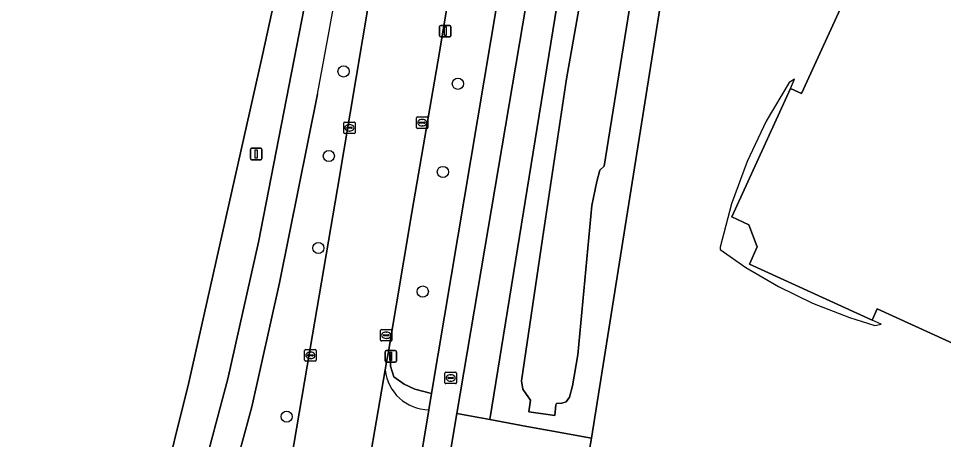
# Model space of a CAD drawing. Extents: x 156141 to 158132, y 385651 to 388333.
# Drawn here: x 156323 to 156403.8, y 386572.8 to 386609.6 of the extents above; entities that cross this region are included whole.
import ezdxf

# ---------------------------------------------------------------- set-up
doc = ezdxf.new("R2010")
doc.units = 0
for name, color, linetype in [('IMGEO_Afsluitpaal', 7, 'Continuous'), ('IMGEO_Berm_groen', 7, 'Continuous'), ('IMGEO_Berm_open', 7, 'Continuous'), ('IMGEO_Boom', 7, 'Continuous'), ('IMGEO_Bouwland', 7, 'Continuous'), ('IMGEO_Erf', 7, 'Continuous'), ('IMGEO_Fietspad_gesloten', 7, 'Continuous'), ('IMGEO_Kolk', 7, 'Continuous'), ('IMGEO_Lichtmast', 7, 'Continuous'), ('IMGEO_Muur', 7, 'Continuous'), ('IMGEO_Oever', 7, 'Continuous'), ('IMGEO_Pand', 7, 'Continuous'), ('IMGEO_Pand_overbouw', 7, 'Continuous'), ('IMGEO_Rijbaan_lokaal_gesloten', 7, 'Continuous'), ('IMGEO_Rijbaan_lokaal_open', 7, 'Continuous'), ('IMGEO_Rioolput', 7, 'Continuous'), ('IMGEO_Waterloop', 7, 'Continuous')]:
    doc.layers.add(name, color=color, linetype=linetype)

msp = doc.modelspace()

# ---------------------------------------------------------------- linework, layer by layer
at = {"layer": 'IMGEO_Afsluitpaal'}
for p, q in [((156343.241, 386597.318), (156343.241, 386598.118)), ((156343.241, 386598.118), (156343.241, 386597.318)), ((156343.341, 386598.218), (156344.131, 386598.218)), ((156344.131, 386598.218), (156343.341, 386598.218)), ((156344.231, 386598.118), (156344.231, 386597.318)), ((156344.231, 386597.318), (156344.231, 386598.118)), ((156344.131, 386597.218), (156343.341, 386597.218)), ((156343.341, 386597.218), (156344.131, 386597.218))]:
    msp.add_line(p, q, dxfattribs=at)
msp.add_lwpolyline([(156343.661, 386598.093), (156343.811, 386598.093), (156343.811, 386597.343), (156343.661, 386597.343), (156343.661, 386598.093)], dxfattribs=at)
for centre, start, end in [((156343.341, 386598.118), 90, 180), ((156343.341, 386598.118), 90, 180), ((156344.131, 386598.118), 0, 90), ((156344.131, 386598.118), 360, 90), ((156343.341, 386597.318), 180, 270), ((156343.341, 386597.318), 180, 270), ((156344.131, 386597.318), 270, 0), ((156344.131, 386597.318), 270, 0)]:
    msp.add_arc(centre, 0.1, start, end, dxfattribs=at)
at = {"layer": 'IMGEO_Berm_groen'}
for points in [[(156350.987, 386628.45), (156359.899, 386681.019), (156358.914, 386681.214), (156356.118, 386665.332), (156348.768, 386626.891), (156344.27, 386606.243), (156337.845, 386577.757), (156327.718, 386536.986), (156329.08, 386536.913), (156329.901, 386538.856), (156331.742, 386543.951), (156334.06, 386550.854), (156337.052, 386561.839), (156338.908, 386569.228), (156341.252, 386578.081), (156343.943, 386590.004), (156348.163, 386611.714)], [(156343.685, 386553.103), (156344.204, 386556.07), (156346.788, 386570.974), (156348.646, 386581.912), (156350.84, 386594.689), (156355.222, 386620.708), (156358.486, 386640.111), (156360.809, 386654.165), (156363.553, 386670.315), (156364.774, 386677.704), (156365.172, 386680.123)], [(156369.305, 386663.658), (156369.141, 386662.678), (156366.222, 386645.225), (156363.399, 386628.51), (156359.75, 386606.622), (156357.341, 386592.608), (156355.257, 386580.281), (156355.517, 386580.234), (156355.483, 386579.181), (156355.759, 386578.249), (156356.674, 386577.611), (156357.605, 386577.179), (156359.068, 386576.796), (156374.013, 386665.695)], [(156376.478, 386664.815), (156361.284, 386575.046), (156364.161, 386574.52), (156372.084, 386623.408)], [(156349.091, 386602.946), (156345.785, 386586.473), (156343.345, 386575.628), (156340.168, 386563.844), (156337.544, 386553.22), (156335.398, 386545.822), (156335.409, 386545.496), (156335.59, 386545.293), (156335.942, 386545.234), (156336.298, 386545.32), (156340.887, 386548.524)]]:
    msp.add_lwpolyline(points, dxfattribs=at)
msp.add_arc((155545.833, 386756.054), 817.719, 349.208364, 351.005279, dxfattribs=at)
at = {"layer": 'IMGEO_Berm_open'}
for points in [[(156359.068, 386576.796), (156357.605, 386577.179), (156356.674, 386577.611), (156355.759, 386578.249), (156355.483, 386579.181), (156355.517, 386580.234), (156355.257, 386580.281), (156355.161, 386579.716), (156355.014, 386578.858)], [(156358.828, 386575.366), (156359.068, 386576.796)]]:
    msp.add_lwpolyline(points, dxfattribs=at)
msp.add_arc((156358.877, 386579.248), 3.883, 185.77142, 269.27575, dxfattribs=at)
at = {"layer": 'IMGEO_Boom'}
for centre in [(156351.376, 386604.926), (156361.366, 386603.848), (156350.087, 386597.541), (156360.052, 386596.149), (156349.174, 386589.503), (156358.292, 386585.702), (156346.405, 386574.771)]:
    msp.add_circle(centre, 0.489, dxfattribs=at)
at = {"layer": 'IMGEO_Bouwland'}
msp.add_lwpolyline([(156327.718, 386536.986), (156337.845, 386577.757), (156344.27, 386606.243), (156348.768, 386626.891), (156356.118, 386665.332), (156358.914, 386681.214), (156359.797, 386685.773), (156360.143, 386687.587), (156357.465, 386688.104), (156352.633, 386690.072), (156333.91, 386700.028), (156319.754, 386708.223)], dxfattribs=at)
at = {"layer": 'IMGEO_Erf'}
for points in [[(156390.282, 386681.033), (156389.3, 386675.585), (156389.197, 386674.913), (156388.457, 386670.11), (156388.273, 386668.916), (156387.331, 386662.797), (156386.751, 386659.148), (156373.047, 386572.88), (156371.992, 386566.952)], [(156423.093, 386572.762), (156425.166, 386577.312), (156417.165, 386580.954), (156415.092, 386576.404), (156414.991, 386576.45), (156398.009, 386584.189), (156397.548, 386583.204), (156386.835, 386588.089), (156387.522, 386589.604), (156386.799, 386591.519), (156385.297, 386592.22), (156390.423, 386603.437), (156391.386, 386602.989), (156401.372, 386624.819), (156392.998, 386628.628), (156403.108, 386650.854), (156419.859, 386643.255), (156422.504, 386649.061), (156456.357, 386633.639), (156453.725, 386627.824), (156470.456, 386620.179), (156458.533, 386594.017), (156466.848, 386590.22), (156458.758, 386572.33)]]:
    msp.add_lwpolyline(points, dxfattribs=at)
at = {"layer": 'IMGEO_Fietspad_gesloten'}
for points in [[(156377.323, 386685.122), (156376.063, 386677.545), (156374.013, 386665.695), (156359.068, 386576.796), (156358.828, 386575.366), (156357.806, 386569.203), (156357.464, 386566.853), (156356.663, 386561.356), (156354.926, 386551.515), (156354.742, 386549.567), (156354.24, 386545.154), (156354.117, 386544.788), (156353.91, 386544.661), (156353.548, 386544.638), (156353.12, 386544.854), (156352.234, 386545.713), (156351.908, 386546.133), (156351.166, 386547.177)], [(156360.26, 386568.995), (156361.284, 386575.046), (156376.478, 386664.815)], [(156348.163, 386611.714), (156343.943, 386590.004), (156341.252, 386578.081), (156338.908, 386569.228), (156337.052, 386561.839), (156334.06, 386550.854), (156331.742, 386543.951), (156329.901, 386538.856), (156329.08, 386536.913), (156328.367, 386535.225), (156326.447, 386529.996), (156325.935, 386528.385), (156324.936, 386524.744), (156324.596, 386523.924)], [(156340.168, 386563.844), (156343.345, 386575.628), (156345.785, 386586.473), (156349.091, 386602.946)]]:
    msp.add_lwpolyline(points, dxfattribs=at)
msp.add_arc((155545.833, 386756.054), 817.719, 349.208364, 351.005279, dxfattribs=at)
at = {"layer": 'IMGEO_Kolk'}
for p, q in [((156351.46, 386600.504), (156352.312, 386600.504)), ((156357.749, 386600.025), (156357.749, 386600.877)), ((156357.824, 386600.951), (156358.676, 386600.951)), ((156358.008, 386600.445), (156358.008, 386600.457)), ((156358.051, 386600.494), (156358.449, 386600.494)), ((156358.237, 386600.731), (156358.262, 386600.731)), ((156358.492, 386600.457), (156358.492, 386600.445)), ((156358.75, 386600.877), (156358.75, 386600.025)), ((156351.385, 386599.578), (156351.385, 386600.43)), ((156351.644, 386599.998), (156351.644, 386600.01)), ((156352.082, 386599.961), (156351.684, 386599.961)), ((156351.687, 386600.047), (156352.085, 386600.047)), ((156351.896, 386599.724), (156351.871, 386599.724)), ((156351.873, 386600.284), (156351.898, 386600.284)), ((156352.128, 386600.01), (156352.128, 386599.998)), ((156352.386, 386600.43), (156352.386, 386599.578)), ((156358.676, 386599.951), (156357.824, 386599.951)), ((156358.446, 386600.408), (156358.048, 386600.408)), ((156358.26, 386600.171), (156358.235, 386600.171)), ((156352.312, 386599.504), (156351.46, 386599.504)), ((156354.602, 386581.457), (156354.602, 386582.309)), ((156354.677, 386582.383), (156355.529, 386582.383)), ((156354.861, 386581.877), (156354.861, 386581.889)), ((156354.904, 386581.926), (156355.302, 386581.926)), ((156355.09, 386582.163), (156355.115, 386582.163)), ((156355.345, 386581.889), (156355.345, 386581.877)), ((156355.603, 386582.309), (156355.603, 386581.457)), ((156355.529, 386581.383), (156354.677, 386581.383)), ((156355.299, 386581.84), (156354.901, 386581.84)), ((156355.113, 386581.603), (156355.088, 386581.603)), ((156347.975, 386579.697), (156347.975, 386580.549)), ((156348.05, 386580.623), (156348.902, 386580.623)), ((156348.463, 386580.403), (156348.488, 386580.403)), ((156348.976, 386580.549), (156348.976, 386579.697)), ((156348.902, 386579.623), (156348.05, 386579.623)), ((156348.234, 386580.117), (156348.234, 386580.129)), ((156348.672, 386580.08), (156348.274, 386580.08)), ((156348.277, 386580.166), (156348.675, 386580.166)), ((156348.486, 386579.843), (156348.461, 386579.843)), ((156348.718, 386580.129), (156348.718, 386580.117))]:
    msp.add_line(p, q, dxfattribs=at)
for points in [[(156351.46, 386600.504), (156352.312, 386600.504)], [(156357.749, 386600.025), (156357.749, 386600.877)], [(156357.824, 386600.951), (156358.676, 386600.951)], [(156358.75, 386600.877), (156358.75, 386600.025)], [(156351.385, 386599.578), (156351.385, 386600.43)], [(156352.386, 386600.43), (156352.386, 386599.578)], [(156358.676, 386599.951), (156357.824, 386599.951)], [(156352.312, 386599.504), (156351.46, 386599.504)], [(156354.602, 386581.457), (156354.602, 386582.309)], [(156354.677, 386582.383), (156355.529, 386582.383)], [(156355.603, 386582.309), (156355.603, 386581.457)], [(156355.529, 386581.383), (156354.677, 386581.383)], [(156347.975, 386579.697), (156347.975, 386580.549)], [(156348.05, 386580.623), (156348.902, 386580.623)], [(156348.976, 386580.549), (156348.976, 386579.697)], [(156348.902, 386579.623), (156348.05, 386579.623)]]:
    msp.add_lwpolyline(points, dxfattribs=at)
for centre, radius, start, end in [((156351.462, 386600.428), 0.0765, 91.55205, 178.44795), ((156351.462, 386600.428), 0.0765, 91.55205, 178.44795), ((156352.31, 386600.428), 0.0765, 1.55205, 88.44795), ((156352.31, 386600.428), 0.0765, 1.55205, 88.44795), ((156357.826, 386600.875), 0.0765, 91.55205, 178.44795), ((156357.826, 386600.875), 0.0765, 91.55205, 178.44795), ((156358.048, 386600.454), 0.0403, 85.87752, 175.75265), ((156358.453, 386600.456), 0.0386, 1.73085, 96.63898), ((156358.674, 386600.875), 0.0765, 1.55205, 88.44795), ((156358.674, 386600.875), 0.0765, 1.55205, 88.44795), ((156351.684, 386600.007), 0.0403, 85.87752, 175.75265), ((156351.681, 386599.997), 0.0366, 178.93798, 274.71019), ((156352.085, 386600.004), 0.043, 264.86636, 352.45326), ((156352.089, 386600.009), 0.0386, 1.73085, 96.63898), ((156357.826, 386600.027), 0.0765, 181.55205, 268.44795), ((156357.826, 386600.027), 0.0765, 181.55205, 268.44795), ((156358.045, 386600.444), 0.0366, 178.93798, 274.71019), ((156358.449, 386600.451), 0.043, 264.86636, 352.45326), ((156358.674, 386600.027), 0.0765, 271.55205, 358.44795), ((156358.674, 386600.027), 0.0765, 271.55205, 358.44795), ((156351.462, 386599.58), 0.0765, 181.55205, 268.44795), ((156351.462, 386599.58), 0.0765, 181.55205, 268.44795), ((156352.31, 386599.58), 0.0765, 271.55205, 358.44795), ((156352.31, 386599.58), 0.0765, 271.55205, 358.44795), ((156354.679, 386582.307), 0.0765, 91.55205, 178.44795), ((156354.679, 386582.307), 0.0765, 91.55205, 178.44795), ((156354.901, 386581.886), 0.0403, 85.87752, 175.75265), ((156354.898, 386581.876), 0.0366, 178.93798, 274.71019), ((156355.302, 386581.883), 0.043, 264.86636, 352.45326), ((156355.306, 386581.888), 0.0386, 1.73085, 96.63898), ((156355.527, 386582.307), 0.0765, 1.55205, 88.44795), ((156355.527, 386582.307), 0.0765, 1.55205, 88.44795), ((156354.679, 386581.459), 0.0765, 181.55205, 268.44795), ((156354.679, 386581.459), 0.0765, 181.55205, 268.44795), ((156355.527, 386581.459), 0.0765, 271.55205, 358.44795), ((156355.527, 386581.459), 0.0765, 271.55205, 358.44795), ((156348.052, 386580.547), 0.0765, 91.55205, 178.44795), ((156348.052, 386580.547), 0.0765, 91.55205, 178.44795), ((156348.9, 386580.547), 0.0765, 1.55205, 88.44795), ((156348.9, 386580.547), 0.0765, 1.55205, 88.44795), ((156348.052, 386579.699), 0.0765, 181.55205, 268.44795), ((156348.052, 386579.699), 0.0765, 181.55205, 268.44795), ((156348.274, 386580.126), 0.0403, 85.87752, 175.75265), ((156348.271, 386580.116), 0.0366, 178.93798, 274.71019), ((156348.675, 386580.123), 0.043, 264.86636, 352.45326), ((156348.679, 386580.128), 0.0386, 1.73085, 96.63898), ((156348.9, 386579.699), 0.0765, 271.55205, 358.44795), ((156348.9, 386579.699), 0.0765, 271.55205, 358.44795)]:
    msp.add_arc(centre, radius, start, end, dxfattribs=at)
for centre, major_axis, ratio, start_param, end_param in [((156358.236, 386600.451), (-0.387, 0.002), 0.722429, 4.712389, 7.853982), ((156358.261, 386600.451), (-0.39, 0.002), 0.717154, 1.570796, 4.712389), ((156351.872, 386600.004), (-0.387, 0.002), 0.722429, 4.712389, 7.853982), ((156351.897, 386600.004), (-0.39, 0.002), 0.717154, 1.570796, 4.712389), ((156355.089, 386581.883), (-0.387, 0.002), 0.722429, 4.712389, 7.853982), ((156355.114, 386581.883), (-0.39, 0.002), 0.717154, 1.570796, 4.712389), ((156348.462, 386580.123), (-0.387, 0.002), 0.722429, 4.712389, 7.853982), ((156348.487, 386580.123), (-0.39, 0.002), 0.717154, 1.570796, 4.712389)]:
    msp.add_ellipse(centre, major_axis=major_axis, ratio=ratio, start_param=start_param, end_param=end_param, dxfattribs=at)
at = {"layer": 'IMGEO_Lichtmast'}
for p, q in [((156359.767, 386608.043), (156359.767, 386608.843)), ((156359.767, 386608.843), (156359.767, 386608.043)), ((156359.867, 386608.943), (156360.657, 386608.943)), ((156360.657, 386608.943), (156359.867, 386608.943)), ((156360.757, 386608.843), (156360.757, 386608.043)), ((156360.757, 386608.043), (156360.757, 386608.843)), ((156360.657, 386607.943), (156359.867, 386607.943)), ((156359.867, 386607.943), (156360.657, 386607.943)), ((156355.004, 386579.641), (156355.004, 386580.441)), ((156355.004, 386580.441), (156355.004, 386579.641)), ((156355.104, 386580.541), (156355.894, 386580.541)), ((156355.894, 386580.541), (156355.104, 386580.541)), ((156355.994, 386580.441), (156355.994, 386579.641)), ((156355.994, 386579.641), (156355.994, 386580.441)), ((156355.894, 386579.541), (156355.104, 386579.541)), ((156355.104, 386579.541), (156355.894, 386579.541))]:
    msp.add_line(p, q, dxfattribs=at)
for points in [[(156360.187, 386608.818), (156360.337, 386608.818), (156360.337, 386608.068), (156360.187, 386608.068), (156360.187, 386608.818)], [(156355.424, 386580.416), (156355.574, 386580.416), (156355.574, 386579.666), (156355.424, 386579.666), (156355.424, 386580.416)]]:
    msp.add_lwpolyline(points, dxfattribs=at)
for centre, start, end in [((156359.867, 386608.843), 90, 180), ((156359.867, 386608.843), 90, 180), ((156360.657, 386608.843), 0, 90), ((156360.657, 386608.843), 360, 90), ((156359.867, 386608.043), 180, 270), ((156359.867, 386608.043), 180, 270), ((156360.657, 386608.043), 270, 0), ((156360.657, 386608.043), 270, 0), ((156355.104, 386580.441), 90, 180), ((156355.104, 386580.441), 90, 180), ((156355.894, 386580.441), 0, 90), ((156355.894, 386580.441), 360, 90), ((156355.104, 386579.641), 180, 270), ((156355.104, 386579.641), 180, 270), ((156355.894, 386579.641), 270, 0), ((156355.894, 386579.641), 270, 0)]:
    msp.add_arc(centre, 0.1, start, end, dxfattribs=at)
at = {"layer": 'IMGEO_Muur'}
msp.add_lwpolyline([(156367.704, 386576.217), (156367.572, 386575.179), (156369.821, 386574.87), (156369.934, 386575.804)], dxfattribs=at)
at = {"layer": 'IMGEO_Oever'}
for points in [[(156372.084, 386623.408), (156364.161, 386574.52), (156367.393, 386573.924), (156369.33, 386573.566), (156373.047, 386572.88), (156386.751, 386659.148)], [(156376.484, 386611.163), (156374.13, 386596.655), (156373.779, 386596.303), (156373.498, 386595.32), (156373.076, 386593.212), (156371.847, 386580.179), (156371.39, 386577.474), (156371.109, 386576.473), (156370.828, 386576.069), (156370.459, 386575.946), (156369.985, 386575.911), (156369.934, 386575.804), (156369.821, 386574.87), (156367.572, 386575.179), (156367.704, 386576.217), (156367.35, 386576.701), (156367.034, 386577.158), (156366.929, 386577.896), (156368.755, 386590.296), (156370.863, 386604.278), (156373.076, 386616.819)]]:
    msp.add_lwpolyline(points, dxfattribs=at)
at = {"layer": 'IMGEO_Pand'}
msp.add_lwpolyline([(156458.758, 386572.33), (156466.848, 386590.22), (156458.533, 386594.017), (156470.456, 386620.179), (156453.725, 386627.824), (156456.357, 386633.639), (156422.504, 386649.061), (156419.859, 386643.255), (156403.108, 386650.854), (156392.998, 386628.628), (156401.372, 386624.819), (156391.386, 386602.989), (156390.423, 386603.437), (156385.297, 386592.22), (156386.799, 386591.519), (156387.522, 386589.604), (156386.835, 386588.089), (156397.548, 386583.204), (156398.009, 386584.189), (156414.991, 386576.45), (156415.092, 386576.404), (156417.165, 386580.954), (156425.166, 386577.312), (156423.093, 386572.762)], dxfattribs=at)
at = {"layer": 'IMGEO_Pand_overbouw'}
msp.add_lwpolyline([(156397.548, 386583.204), (156386.835, 386588.089), (156387.522, 386589.604), (156386.799, 386591.519), (156385.297, 386592.22), (156390.423, 386603.437), (156390.782, 386604.242), (156390.302, 386603.974), (156388.311, 386600.596), (156386.633, 386597.051), (156385.281, 386593.37), (156384.268, 386589.582), (156384.278, 386589.386), (156386.526, 386587.808), (156389.365, 386586.132), (156392.356, 386584.693), (156395.578, 386583.422), (156397.789, 386582.739), (156398.34, 386582.847)], close=True, dxfattribs=at)
at = {"layer": 'IMGEO_Rijbaan_lokaal_gesloten'}
for points in [[(156366.226, 386686.353), (156365.933, 386684.725), (156365.886, 386684.463), (156365.172, 386680.123), (156364.774, 386677.704), (156363.553, 386670.315), (156360.809, 386654.165), (156358.486, 386640.111), (156355.222, 386620.708), (156350.84, 386594.689), (156348.646, 386581.912), (156346.788, 386570.974), (156344.204, 386556.07), (156343.685, 386553.103)], [(156355.014, 386578.858), (156355.161, 386579.716), (156355.257, 386580.281), (156357.341, 386592.608), (156359.75, 386606.622), (156363.399, 386628.51), (156366.222, 386645.225), (156369.141, 386662.678), (156369.305, 386663.658), (156371.343, 386675.841), (156372.272, 386681.317), (156372.444, 386682.329), (156373.065, 386686.117)], [(156350.22, 386550.841), (156352.39, 386563.567), (156352.829, 386566.144), (156352.893, 386566.519), (156355.014, 386578.858)]]:
    msp.add_lwpolyline(points, dxfattribs=at)
at = {"layer": 'IMGEO_Rijbaan_lokaal_open'}
for points in [[(156355.014, 386578.858), (156352.893, 386566.519), (156353.196, 386567.017), (156353.562, 386567.56)], [(156356.887, 386569.287), (156357.346, 386569.254), (156357.806, 386569.203), (156358.828, 386575.366)]]:
    msp.add_lwpolyline(points, dxfattribs=at)
msp.add_lwpolyline([(156371.992, 386566.952), (156373.047, 386572.88), (156369.33, 386573.566), (156367.393, 386573.924), (156364.161, 386574.52), (156361.284, 386575.046), (156360.26, 386568.995), (156366.532, 386567.815), (156368.498, 386567.445), (156371.972, 386566.791)], close=True, dxfattribs=at)
msp.add_arc((156358.877, 386579.248), 3.883, 185.77142, 269.27575, dxfattribs=at)
at = {"layer": 'IMGEO_Rioolput'}
for p, q in [((156360.31, 386578.654), (156361.162, 386578.654)), ((156360.235, 386577.728), (156360.235, 386578.58)), ((156360.494, 386578.148), (156360.494, 386578.16)), ((156360.932, 386578.111), (156360.534, 386578.111)), ((156360.537, 386578.197), (156360.935, 386578.197)), ((156360.746, 386577.874), (156360.721, 386577.874)), ((156360.723, 386578.434), (156360.748, 386578.434)), ((156360.978, 386578.16), (156360.978, 386578.148)), ((156361.236, 386578.58), (156361.236, 386577.728)), ((156361.162, 386577.654), (156360.31, 386577.654))]:
    msp.add_line(p, q, dxfattribs=at)
for points in [[(156360.31, 386578.654), (156361.162, 386578.654)], [(156360.235, 386577.728), (156360.235, 386578.58)], [(156361.236, 386578.58), (156361.236, 386577.728)], [(156361.162, 386577.654), (156360.31, 386577.654)]]:
    msp.add_lwpolyline(points, dxfattribs=at)
for centre, radius, start, end in [((156360.312, 386578.578), 0.0765, 91.55205, 178.44795), ((156360.312, 386578.578), 0.0765, 91.55205, 178.44795), ((156361.16, 386578.578), 0.0765, 1.55205, 88.44795), ((156361.16, 386578.578), 0.0765, 1.55205, 88.44795), ((156360.534, 386578.157), 0.0403, 85.87752, 175.75265), ((156360.531, 386578.147), 0.0366, 178.93798, 274.71019), ((156360.935, 386578.154), 0.043, 264.86636, 352.45326), ((156360.939, 386578.159), 0.0386, 1.73085, 96.63898), ((156360.312, 386577.73), 0.0765, 181.55205, 268.44795), ((156360.312, 386577.73), 0.0765, 181.55205, 268.44795), ((156361.16, 386577.73), 0.0765, 271.55205, 358.44795), ((156361.16, 386577.73), 0.0765, 271.55205, 358.44795)]:
    msp.add_arc(centre, radius, start, end, dxfattribs=at)
for centre, major_axis, ratio, start_param, end_param in [((156360.722, 386578.154), (-0.387, 0.002), 0.722429, 4.712389, 7.853982), ((156360.747, 386578.154), (-0.39, 0.002), 0.717154, 1.570796, 4.712389)]:
    msp.add_ellipse(centre, major_axis=major_axis, ratio=ratio, start_param=start_param, end_param=end_param, dxfattribs=at)
at = {"layer": 'IMGEO_Waterloop'}
msp.add_lwpolyline([(156373.076, 386616.819), (156370.863, 386604.278), (156368.755, 386590.296), (156366.929, 386577.896), (156367.034, 386577.158), (156367.35, 386576.701), (156367.704, 386576.217), (156367.572, 386575.179), (156369.821, 386574.87), (156369.934, 386575.804), (156369.985, 386575.911), (156370.459, 386575.946), (156370.828, 386576.069), (156371.109, 386576.473), (156371.39, 386577.474), (156371.847, 386580.179), (156373.076, 386593.212), (156373.498, 386595.32), (156373.779, 386596.303), (156374.13, 386596.655), (156376.484, 386611.163)], dxfattribs=at)

doc.saveas('drawing.dxf')
